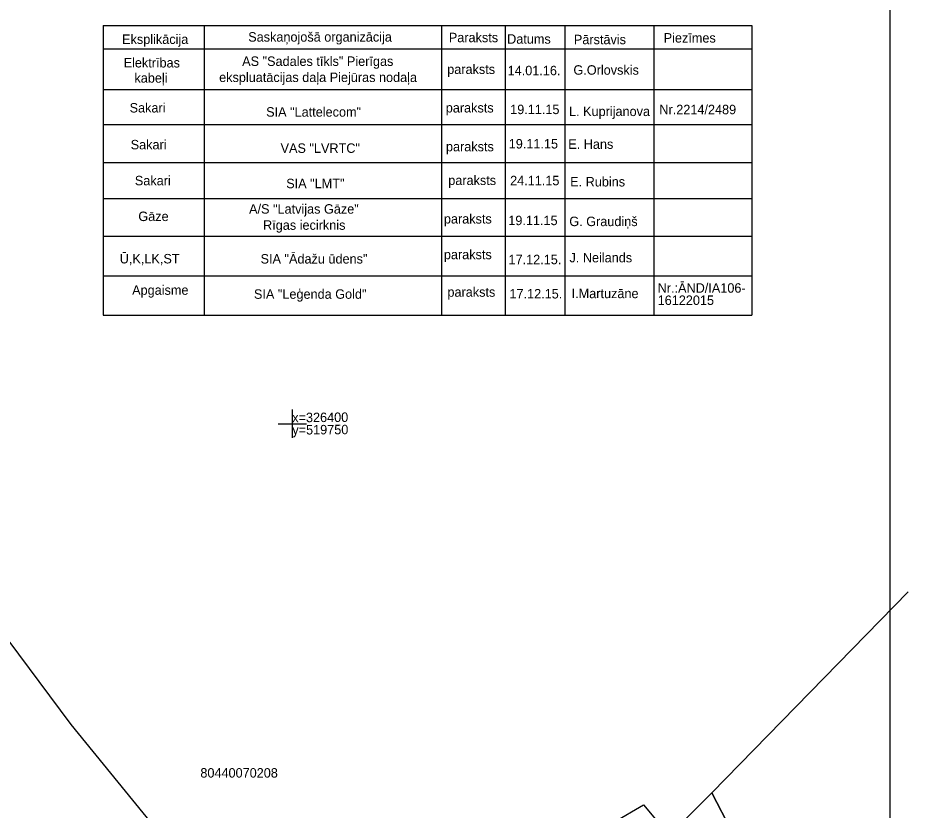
# Model space of a CAD drawing. Extents: x 519536 to 519949, y 326041 to 326519.
# Drawn here: x 519721 to 519815, y 326359.2 to 326442.9 of the extents above; entities that cross this region are included whole.
import ezdxf

# ---------------------------------------------------------------- set-up
doc = ezdxf.new("R2010")
doc.units = 0
for name, color, linetype in [('GEOD_ELEM_####_####_#', 7, 'Continuous'), ('GEOD_KORD_####_TKST_#', 7, 'Continuous'), ('RAMI_PLAN_####_TKST_#', 7, 'Continuous'), ('RAMI_UZMR_####_####_#', 7, 'Continuous'), ('ROBZ_PROJ_####_####_#', 7, 'Continuous'), ('ROBZ_UZMR_####_####_#', 7, 'Continuous'), ('ROBZ_UZMR_####_TKST_#', 7, 'Continuous')]:
    doc.layers.add(name, color=color, linetype=linetype)

msp = doc.modelspace()

# ---------------------------------------------------------------- linework, layer by layer
at = {"layer": 'GEOD_ELEM_####_####_#'}
for p, q in [((519750, 326401.5), (519750, 326400)), ((519748.5, 326400), (519750, 326400)), ((519750, 326400), (519750, 326398.5)), ((519750, 326400), (519751.5, 326400))]:
    msp.add_line(p, q, dxfattribs=at)
at = {"layer": 'RAMI_PLAN_####_TKST_#'}
for p, q in [((519813.09, 326519.212), (519813.09, 326327.384)), ((519730.025, 326442.047), (519798.503, 326442.047)), ((519730.025, 326442.047), (519730.025, 326411.478)), ((519740.715, 326442.047), (519740.715, 326411.478)), ((519765.768, 326442.047), (519765.768, 326411.478)), ((519772.47, 326442.047), (519772.47, 326411.478)), ((519778.788, 326442.047), (519778.788, 326411.478)), ((519788.156, 326442.047), (519788.156, 326411.478)), ((519798.503, 326442.047), (519798.503, 326411.478)), ((519730.025, 326439.584), (519798.503, 326439.584)), ((519730.025, 326435.284), (519798.503, 326435.284)), ((519730.025, 326431.584), (519798.503, 326431.584)), ((519730.025, 326427.584), (519798.503, 326427.584)), ((519730.025, 326423.797), (519798.503, 326423.797)), ((519730.025, 326419.809), (519798.503, 326419.809)), ((519730.025, 326415.625), (519798.503, 326415.625)), ((519730.025, 326411.478), (519798.503, 326411.478))]:
    msp.add_line(p, q, dxfattribs=at)
at = {"layer": 'RAMI_UZMR_####_####_#'}
msp.add_lwpolyline([(519768.285, 326348.755), (519787.076, 326359.753), (519805.421, 326337.748)], dxfattribs=at)
at = {"layer": 'ROBZ_PROJ_####_####_#'}
msp.add_line((519794.29, 326361.039), (519800.084, 326349.853), dxfattribs=at)
at = {"layer": 'ROBZ_UZMR_####_####_#'}
for p, q in [((519726.673, 326368.224), (519706.067, 326395.801)), ((519794.29, 326361.039), (519815.021, 326382.254)), ((519738.906, 326353.246), (519726.673, 326368.224)), ((519794.29, 326361.039), (519776.388, 326343.077)), ((519800.084, 326349.853), (519794.29, 326361.039))]:
    msp.add_line(p, q, dxfattribs=at)

# ---------------------------------------------------------------- texts
at = {"layer": 'GEOD_KORD_####_TKST_#'}
for s, p in [('x=326400', (519749.999, 326400.15)), ('y=519750', (519750.008, 326398.85))]:
    msp.add_text(s, height=1, rotation=0.39927, dxfattribs=at).set_placement(p)
at = {"layer": 'RAMI_PLAN_####_TKST_#'}
for s, p in [('Saskaņojošā organizācija', (519745.347, 326440.345)), ('Eksplikācija', (519732.036, 326440.1)), ('Paraksts', (519766.526, 326440.284)), ('Datums', (519772.68, 326440.128)), ('Pārstāvis', (519779.73, 326440.072)), ('Piezīmes', (519789.208, 326440.245)), ('Elektrības ', (519732.194, 326437.619)), ('AS "Sadales tīkls" Pierīgas ', (519744.709, 326437.78)), ('paraksts', (519766.355, 326436.93)), ('G.Orlovskis', (519779.68, 326436.853)), (' kabeļi', (519732.966, 326436.013)), ('ekspluatācijas daļa Piejūras nodaļa', (519742.279, 326436.082)), ('Sakari', (519732.827, 326432.864)), ('paraksts', (519766.204, 326432.865)), ('SIA "Lattelecom"', (519747.242, 326432.424)), ('19.11.15', (519773.003, 326432.692)), ('L. Kuprijanova', (519779.215, 326432.487)), ('Nr.2214/2489', (519788.754, 326432.678)), ('19.11.15', (519772.849, 326429.062)), ('Sakari', (519732.938, 326428.97)), ('VAS "LVRTC"', (519748.764, 326428.6)), ('paraksts', (519766.223, 326428.764)), ('E. Hans', (519779.136, 326429.023)), ('Sakari', (519733.378, 326425.176)), ('SIA "LMT"', (519749.359, 326424.87)), ('paraksts', (519766.464, 326425.205)), ('24.11.15', (519772.995, 326425.176)), ('E. Rubins', (519779.335, 326425.053)), ('A/S "Latvijas Gāze"', (519745.438, 326422.18)), ('Gāze', (519733.748, 326421.399)), ('paraksts', (519766.004, 326421.138)), ('19.11.15', (519772.803, 326420.966)), ('G. Graudiņš', (519779.245, 326420.866)), ('Rīgas iecirknis', (519746.917, 326420.477)), ('Ū,K,LK,ST', (519731.786, 326416.926)), ('SIA "Ādažu ūdens"', (519746.652, 326416.913)), ('paraksts', (519766.004, 326417.368)), ('17.12.15.', (519772.828, 326416.839)), ('J. Neilands', (519779.262, 326417.039)), ('Nr.:ĀND/IA106-', (519788.572, 326413.834)), ('Apgaisme', (519733.093, 326413.614)), ('SIA "Leģenda Gold"', (519745.953, 326413.192)), ('paraksts', (519766.379, 326413.407)), ('17.12.15.', (519772.926, 326413.223)), ('I.Martuzāne', (519779.492, 326413.258)), ('16122015', (519788.572, 326412.54))]:
    msp.add_text(s, height=1, rotation=360, dxfattribs=at).set_placement(p)
msp.add_text('14.01.16.', height=1, dxfattribs=at).set_placement((519772.733, 326436.796))
at = {"layer": 'ROBZ_UZMR_####_TKST_#'}
msp.add_text('80440070208', height=1, dxfattribs=at).set_placement((519740.296, 326362.63))

doc.saveas('drawing.dxf')
